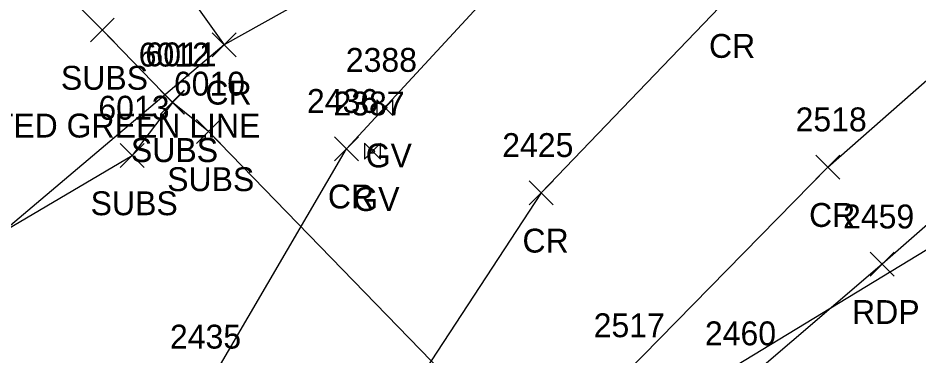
# Model space of a CAD drawing. Extents: x 1653135 to 1655489, y 602711 to 605684.
# Drawn here: x 1653657.5 to 1653732.8, y 605199.6 to 605227.8 of the extents above; entities that cross this region are included whole.
import ezdxf

# ---------------------------------------------------------------- set-up
doc = ezdxf.new("R2010")
doc.units = 0
for name, color, linetype in [('DCP', 7, 'Continuous'), ('P_A', 7, 'Continuous'), ('P_I', 7, 'Continuous'), ('P_TIC', 7, 'Continuous'), ('PET', 7, 'Continuous'), ('PRC', 7, 'Continuous'), ('U_A', 7, 'Continuous'), ('U_C', 7, 'Continuous'), ('U_I', 7, 'Continuous'), ('U_TIC', 7, 'Continuous'), ('USA', 7, 'Continuous'), ('UWV', 7, 'Continuous')]:
    doc.layers.add(name, color=color, linetype=linetype)

msp = doc.modelspace()

# ---------------------------------------------------------------- linework, layer by layer
at = {"layer": 'DCP'}
msp.add_lwpolyline([(1653655.432, 605160.936), (1653783.883, 605239.145)], dxfattribs=at)
at = {"layer": 'P_TIC'}
for points in [[(1653673.715, 605224.537), (1653675.715, 605226.537)], [(1653675.715, 605224.537), (1653673.715, 605226.537)], [(1653673.715, 605224.537), (1653675.715, 605226.537)], [(1653675.715, 605224.537), (1653673.715, 605226.537)], [(1653673.715, 605224.537), (1653675.715, 605226.537)], [(1653675.715, 605224.537), (1653673.715, 605226.537)], [(1653673.715, 605224.537), (1653675.715, 605226.537)], [(1653675.715, 605224.537), (1653673.715, 605226.537)], [(1653683.948, 605215.841), (1653685.948, 605217.841)], [(1653685.948, 605215.841), (1653683.948, 605217.841)], [(1653683.948, 605215.841), (1653685.948, 605217.841)], [(1653685.948, 605215.841), (1653683.948, 605217.841)], [(1653724.171, 605214.296), (1653726.171, 605216.296)], [(1653726.171, 605214.296), (1653724.171, 605216.296)], [(1653724.171, 605214.296), (1653726.171, 605216.296)], [(1653726.171, 605214.296), (1653724.171, 605216.296)], [(1653700.213, 605212.146), (1653702.213, 605214.146)], [(1653702.213, 605212.146), (1653700.213, 605214.146)], [(1653700.213, 605212.146), (1653702.213, 605214.146)], [(1653702.213, 605212.146), (1653700.213, 605214.146)], [(1653728.711, 605206.167), (1653730.711, 605208.167)], [(1653730.711, 605206.167), (1653728.711, 605208.167)], [(1653728.711, 605206.167), (1653730.711, 605208.167)], [(1653730.711, 605206.167), (1653728.711, 605208.167)]]:
    msp.add_lwpolyline(points, dxfattribs=at)
at = {"layer": 'PET'}
msp.add_lwpolyline([(1653654.524, 605279.776), (1653665.481, 605274.477), (1653678.068, 605269.653), (1653696.029, 605266.473), (1653709.03, 605265.366), (1653717.526, 605266.073), (1653726.648, 605268.269), (1653743.088, 605277.115), (1653755.463, 605259.253), (1653765.921, 605244.563), (1653757.558, 605236.881), (1653747.498, 605222.75), (1653729.711, 605207.167), (1653718.29, 605197.382), (1653709.642, 605189.343), (1653699.377, 605174.783), (1653695.369, 605174.396), (1653690.143, 605165.647), (1653683.772, 605149.176), (1653674.351, 605119.826), (1653662.023, 605081.754)], dxfattribs=at)
at = {"layer": 'PRC'}
for points in [[(1653726.648, 605268.269), (1653711.087, 605253.466), (1653692.662, 605235.598), (1653674.715, 605225.537), (1653647.978, 605202.943)], [(1653643.013, 605265.182), (1653659.542, 605246.842), (1653674.715, 605225.537)], [(1653755.463, 605259.253), (1653733.956, 605244.083), (1653716.806, 605229.45), (1653701.213, 605213.146), (1653688.434, 605193.584), (1653676.071, 605165.019), (1653669.658, 605145.71), (1653661.47, 605123.423), (1653648.535, 605085.613)], [(1653654.707, 605148.667), (1653664.245, 605175.312), (1653669.177, 605187.644), (1653673.438, 605197.108), (1653684.948, 605216.841), (1653701.09, 605234.371), (1653718.465, 605249.821)], [(1653695.369, 605174.396), (1653708.292, 605198.06), (1653725.171, 605215.296), (1653742.207, 605230.312)]]:
    msp.add_lwpolyline(points, dxfattribs=at)
at = {"layer": 'U_TIC'}
for points in [[(1653663.528, 605225.779), (1653665.528, 605227.779)], [(1653665.528, 605225.779), (1653663.528, 605227.779)], [(1653663.528, 605225.779), (1653665.528, 605227.779)], [(1653665.528, 605225.779), (1653663.528, 605227.779)], [(1653663.528, 605225.779), (1653665.528, 605227.779)], [(1653665.528, 605225.779), (1653663.528, 605227.779)], [(1653669.38, 605219.741), (1653671.38, 605221.741)], [(1653671.38, 605219.741), (1653669.38, 605221.741)], [(1653669.385, 605219.722), (1653671.385, 605221.722)], [(1653671.385, 605219.722), (1653669.385, 605221.722)], [(1653669.385, 605219.722), (1653671.385, 605221.722)], [(1653671.385, 605219.722), (1653669.385, 605221.722)], [(1653669.385, 605219.722), (1653671.385, 605221.722)], [(1653671.385, 605219.722), (1653669.385, 605221.722)], [(1653669.385, 605219.722), (1653671.385, 605221.722)], [(1653671.385, 605219.722), (1653669.385, 605221.722)], [(1653672.41, 605217.292), (1653674.41, 605219.292)], [(1653674.41, 605217.292), (1653672.41, 605219.292)], [(1653672.41, 605217.292), (1653674.41, 605219.292)], [(1653674.41, 605217.292), (1653672.41, 605219.292)], [(1653672.41, 605217.292), (1653674.41, 605219.292)], [(1653674.41, 605217.292), (1653672.41, 605219.292)], [(1653666.014, 605215.275), (1653668.014, 605217.275)], [(1653668.014, 605215.275), (1653666.014, 605217.275)], [(1653666.014, 605215.275), (1653668.014, 605217.275)], [(1653668.014, 605215.275), (1653666.014, 605217.275)], [(1653666.014, 605215.275), (1653668.014, 605217.275)], [(1653668.014, 605215.275), (1653666.014, 605217.275)]]:
    msp.add_lwpolyline(points, dxfattribs=at)
at = {"layer": 'USA'}
for points in [[(1653664.528, 605226.779), (1653638.765, 605252.439)], [(1653673.41, 605218.292), (1653670.385, 605220.722), (1653664.528, 605226.779)], [(1653670.385, 605220.722), (1653667.014, 605216.275)], [(1653710.676, 605179.832), (1653673.41, 605218.292)], [(1653424.094, 605072.763), (1653667.014, 605216.275)]]:
    msp.add_lwpolyline(points, dxfattribs=at)
at = {"layer": 'UWV'}
for p, q in [((1653687.473, 605220.945), (1653688.806, 605219.611)), ((1653688.806, 605220.945), (1653687.473, 605219.611)), ((1653686.437, 605217.295), (1653687.771, 605215.962)), ((1653687.771, 605217.295), (1653686.437, 605215.962))]:
    msp.add_line(p, q, dxfattribs=at)
for points in [[(1653687.473, 605220.945), (1653687.473, 605219.611)], [(1653688.806, 605219.611), (1653688.806, 605220.945)], [(1653686.437, 605217.295), (1653686.437, 605215.962)], [(1653687.771, 605215.962), (1653687.771, 605217.295)]]:
    msp.add_lwpolyline(points, dxfattribs=at)
for centre in [(1653688.139, 605220.278), (1653687.104, 605216.628)]:
    msp.add_circle(centre, 0.167, dxfattribs=at)

# ---------------------------------------------------------------- texts
at = {"layer": 'P_A'}
for s, p in [('CR', (1653715.239, 605224.45)), ('CR', (1653715.239, 605224.45)), ('CR', (1653673.148, 605220.537)), ('CR', (1653673.148, 605220.537)), ('CR', (1653673.148, 605220.537)), ('CR', (1653673.148, 605220.537)), ('CR', (1653683.381, 605211.841)), ('CR', (1653683.381, 605211.841)), ('CR', (1653723.604, 605210.296)), ('CR', (1653723.604, 605210.296)), ('CR', (1653699.646, 605208.146)), ('CR', (1653699.646, 605208.146)), ('RDP', (1653727.199, 605202.167)), ('RDP', (1653727.199, 605202.167))]:
    msp.add_text(s, height=2, dxfattribs=at).set_placement(p)
at = {"layer": 'P_I'}
for s, p in [('2436', (1653681.633, 605219.841)), ('2436', (1653681.633, 605219.841)), ('2518', (1653722.478, 605218.296)), ('2518', (1653722.478, 605218.296)), ('2425', (1653697.953, 605216.146)), ('2425', (1653697.953, 605216.146)), ('2459', (1653726.443, 605210.167)), ('2459', (1653726.443, 605210.167)), ('2517', (1653705.599, 605201.06)), ('2517', (1653705.599, 605201.06)), ('2435', (1653670.179, 605200.108)), ('2435', (1653670.179, 605200.108)), ('2460', (1653714.896, 605200.382)), ('2460', (1653714.896, 605200.382)), ('2460', (1653714.896, 605200.382)), ('2460', (1653714.896, 605200.382))]:
    msp.add_text(s, height=2, dxfattribs=at).set_placement(p)
at = {"layer": 'U_A'}
for s, p in [('SUBS', (1653661.064, 605221.779)), ('SUBS', (1653661.064, 605221.779)), ('SUBS', (1653661.064, 605221.779)), ('SUBS', (1653666.915, 605215.741)), ('SUBS', (1653666.921, 605215.722)), ('SUBS', (1653666.921, 605215.722)), ('SUBS', (1653666.921, 605215.722)), ('SUBS', (1653666.921, 605215.722)), ('GV', (1653686.541, 605215.278)), ('SUBS', (1653669.946, 605213.292)), ('SUBS', (1653669.946, 605213.292)), ('SUBS', (1653669.946, 605213.292)), ('SUBS', (1653663.549, 605211.275)), ('SUBS', (1653663.549, 605211.275)), ('SUBS', (1653663.549, 605211.275)), ('GV', (1653685.506, 605211.628))]:
    msp.add_text(s, height=2, dxfattribs=at).set_placement(p)
at = {"layer": 'U_C'}
msp.add_text('PAINTED GREEN LINE', height=2, dxfattribs=at).set_placement((1653649.206, 605217.779))
msp.add_text('PAINTED GREEN LINE', height=2, dxfattribs=at).set_placement((1653649.206, 605217.779))
msp.add_text('PAINTED GREEN LINE', height=2, dxfattribs=at).set_placement((1653649.206, 605217.779))
at = {"layer": 'U_I'}
for s, p in [('6012', (1653667.567, 605223.722)), ('6012', (1653667.567, 605223.722)), ('6012', (1653667.567, 605223.722)), ('6012', (1653667.567, 605223.722)), ('6011', (1653668.128, 605223.741)), ('2388', (1653684.88, 605223.278)), ('6010', (1653670.505, 605221.292)), ('6010', (1653670.505, 605221.292)), ('6010', (1653670.505, 605221.292)), ('2387', (1653683.844, 605219.628)), ('6013', (1653664.195, 605219.275)), ('6013', (1653664.195, 605219.275)), ('6013', (1653664.195, 605219.275))]:
    msp.add_text(s, height=2, dxfattribs=at).set_placement(p)

doc.saveas('drawing.dxf')
